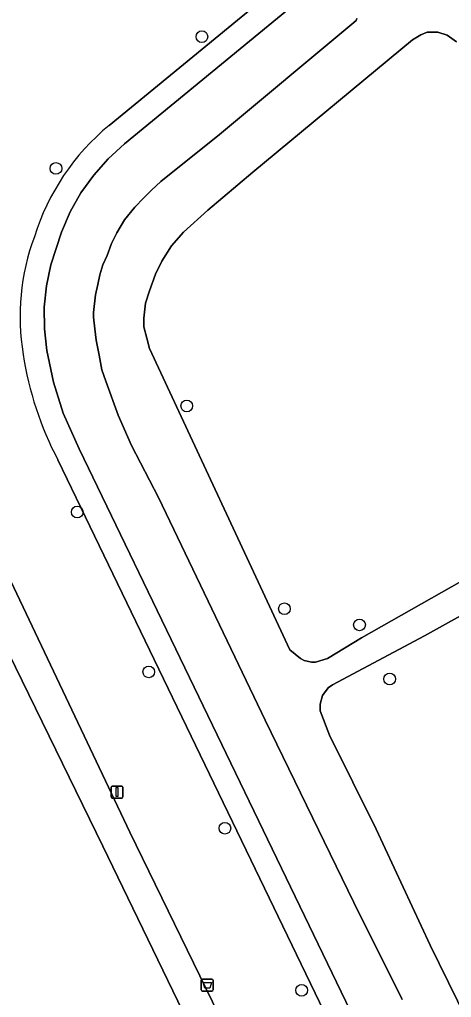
# Model space of a CAD drawing. Extents: x 163008 to 163854, y 382777 to 383982.
# Drawn here: x 163372.4 to 163408.4, y 383111.3 to 383192.9 of the extents above; entities that cross this region are included whole.
import ezdxf

# ---------------------------------------------------------------- set-up
doc = ezdxf.new("R2010")
doc.units = 0
for name, color, linetype in [('IMGEO_Afvalbak', 7, 'Continuous'), ('IMGEO_Boom', 7, 'Continuous'), ('IMGEO_Groenvoorziening', 7, 'Continuous'), ('IMGEO_Hek', 7, 'Continuous'), ('IMGEO_Lichtmast', 7, 'Continuous'), ('IMGEO_Voetpad_gesloten', 7, 'Continuous')]:
    doc.layers.add(name, color=color, linetype=linetype)

msp = doc.modelspace()

# ---------------------------------------------------------------- linework, layer by layer
at = {"layer": 'IMGEO_Afvalbak'}
for p, q in [((163387.572, 383111.974), (163387.572, 383112.774)), ((163387.572, 383112.774), (163387.572, 383111.974)), ((163387.672, 383112.874), (163388.462, 383112.874)), ((163388.462, 383112.874), (163387.672, 383112.874)), ((163388.562, 383112.774), (163388.562, 383111.974)), ((163388.562, 383111.974), (163388.562, 383112.774)), ((163388.462, 383111.874), (163387.672, 383111.874)), ((163387.672, 383111.874), (163388.462, 383111.874))]:
    msp.add_line(p, q, dxfattribs=at)
msp.add_lwpolyline([(163387.715, 383112.588), (163388.419, 383112.588), (163388.27, 383112.118), (163387.864, 383112.118), (163387.715, 383112.588)], dxfattribs=at)
for centre, start, end in [((163387.672, 383112.774), 90, 180), ((163387.672, 383112.774), 90, 180), ((163388.462, 383112.774), 0, 90), ((163388.462, 383112.774), 360, 90), ((163387.672, 383111.974), 180, 270), ((163387.672, 383111.974), 180, 270), ((163388.462, 383111.974), 270, 0), ((163388.462, 383111.974), 270, 0)]:
    msp.add_arc(centre, 0.1, start, end, dxfattribs=at)
at = {"layer": 'IMGEO_Boom'}
for centre in [(163387.62, 383191.449), (163375.449, 383180.463), (163386.361, 383160.66), (163377.222, 383151.811), (163394.505, 383143.744), (163400.762, 383142.399), (163383.19, 383138.483), (163403.28, 383137.887), (163389.539, 383125.444), (163395.937, 383111.934)]:
    msp.add_circle(centre, 0.489, dxfattribs=at)
at = {"layer": 'IMGEO_Groenvoorziening'}
for points in [[(163381.156, 383182.504), (163398.136, 383196.475), (163400.619, 383199.02), (163401.611, 383200.174), (163402.185, 383201.047), (163402.665, 383201.976), (163403.135, 383203.24), (163406.245, 383222.96), (163404.265, 383223.248), (163401.179, 383203.681)], [(163411.138, 383222.249), (163406.245, 383222.96), (163403.135, 383203.24), (163402.665, 383201.976), (163402.185, 383201.047), (163401.611, 383200.174), (163400.619, 383199.02), (163398.136, 383196.475), (163381.156, 383182.504), (163379.809, 383181.273), (163378.598, 383179.908), (163377.536, 383178.423), (163376.635, 383176.836), (163375.905, 383175.163), (163375.009, 383172.417), (163374.649, 383170.667), (163374.473, 383168.889), (163374.484, 383167.102), (163374.69, 383165.276), (163375.233, 383162.634), (163376.05, 383160.062), (163377.399, 383157.07), (163404.994, 383099.886), (163435.674, 383035.631)], [(163395.698, 383222.315), (163389.202, 383216.288), (163366.851, 383195.13), (163359.802, 383148.105), (163371.694, 383146.049), (163381.62, 383125.121), (163405.508, 383076.069), (163416.383, 383053.546), (163431.021, 383023.774), (163443.083, 383020.345), (163442.951, 383020.615), (163436.817, 383033.173)], [(163399.196, 383200.426), (163396.78, 383197.949), (163379.885, 383184.048)], [(163379.885, 383184.048), (163396.78, 383197.949), (163399.196, 383200.426)], [(163404.319, 383111.174), (163400.291, 383119.261), (163392.889, 383134.446), (163384.007, 383153.02), (163381.759, 383157.363), (163380.646, 383159.882), (163379.596, 383162.728), (163379.269, 383163.681), (163379.041, 383164.898), (163378.812, 383166.145), (163378.688, 383167.079), (163378.574, 383168.058), (163378.574, 383168.445), (163378.759, 383169.913), (163378.947, 383170.788), (163379.121, 383171.599), (163379.365, 383172.413), (163379.714, 383173.217), (163380.094, 383174.213), (163380.519, 383175.086), (163381.172, 383176.17), (163382.024, 383177.234), (163382.783, 383178.011), (163383.413, 383178.655), (163384.187, 383179.368), (163389.076, 383183.28), (163400.12, 383192.488), (163400.482, 383192.803), (163400.548, 383192.967)], [(163408.845, 383191.015), (163408.064, 383191.57), (163407.31, 383191.833), (163406.822, 383191.833), (163406.394, 383191.833), (163405.884, 383191.61), (163405.175, 383191.182), (163391.875, 383180.142), (163388.115, 383176.977), (163386.094, 383175.142), (163385.099, 383174.008), (163384.289, 383172.732), (163383.75, 383171.654), (163383.243, 383170.26), (163382.911, 383169.216), (163382.766, 383167.987), (163382.766, 383167.264), (163383.022, 383166.315), (163383.252, 383165.458), (163394.955, 383140.321), (163395.838, 383139.611), (163396.145, 383139.443), (163396.76, 383139.304), (163397.092, 383139.304), (163398.085, 383139.605), (163400.933, 383141.327), (163427.609, 383156.446)], [(163375.613, 383156.166), (163403.19, 383099.02), (163434.243, 383033.983), (163435.674, 383035.631), (163404.994, 383099.886), (163377.399, 383157.07), (163376.05, 383160.062), (163375.233, 383162.634), (163374.69, 383165.276), (163374.484, 383167.102), (163374.473, 383168.889), (163374.649, 383170.667), (163375.009, 383172.417), (163375.905, 383175.163), (163376.635, 383176.836), (163377.536, 383178.423), (163378.598, 383179.908), (163379.809, 383181.273), (163381.156, 383182.504)], [(163436.817, 383033.173), (163434.243, 383033.983), (163403.19, 383099.02), (163375.613, 383156.166)], [(163428.908, 383154.104), (163406.174, 383141.499), (163398.513, 383137.396), (163398.14, 383137.164), (163397.675, 383136.528), (163397.473, 383135.801), (163397.473, 383135.245), (163398.261, 383133.201), (163402.145, 383125.374), (163406.651, 383115.702), (163413.5, 383101.778)]]:
    msp.add_lwpolyline(points, dxfattribs=at)
msp.add_lwpolyline([(163379.347, 383123.954), (163369.796, 383143.5), (163359.394, 383145.384), (163349.687, 383080.612), (163353.657, 383079.124), (163352.328, 383029.091), (163395.747, 383049.753), (163397.081, 383050.39), (163388.612, 383067.644), (163403.1, 383074.902)], close=True, dxfattribs=at)
for centre, radius, start, end in [((163392.215, 383169.044), 19.42, 129.41163, 162.86995), ((163392.215, 383169.044), 19.42, 129.41163, 162.86995), ((163391.519, 383168.1), 19.066, 159.54268, 189.48069), ((163391.519, 383168.1), 19.066, 159.54268, 189.48069), ((163400.137, 383169.125), 27.737, 188.63659, 207.8537), ((163400.137, 383169.125), 27.737, 188.63659, 207.8537)]:
    msp.add_arc(centre, radius, start, end, dxfattribs=at)
at = {"layer": 'IMGEO_Hek'}
msp.add_lwpolyline([(163435.674, 383035.631), (163404.994, 383099.886), (163377.399, 383157.07), (163376.05, 383160.062), (163375.233, 383162.634), (163374.69, 383165.276), (163374.484, 383167.102), (163374.473, 383168.889), (163374.649, 383170.667), (163375.009, 383172.417), (163375.905, 383175.163), (163376.635, 383176.836), (163377.536, 383178.423), (163378.598, 383179.908), (163379.809, 383181.273), (163381.156, 383182.504), (163398.136, 383196.475), (163400.619, 383199.02), (163401.611, 383200.174), (163402.185, 383201.047), (163402.665, 383201.976), (163403.135, 383203.24), (163406.245, 383222.96)], dxfattribs=at)
at = {"layer": 'IMGEO_Lichtmast'}
for p, q in [((163380.048, 383128.06), (163380.048, 383128.86)), ((163380.048, 383128.86), (163380.048, 383128.06)), ((163380.148, 383128.96), (163380.938, 383128.96)), ((163380.938, 383128.96), (163380.148, 383128.96)), ((163381.038, 383128.86), (163381.038, 383128.06)), ((163381.038, 383128.06), (163381.038, 383128.86)), ((163380.938, 383127.96), (163380.148, 383127.96)), ((163380.148, 383127.96), (163380.938, 383127.96))]:
    msp.add_line(p, q, dxfattribs=at)
msp.add_lwpolyline([(163380.468, 383128.835), (163380.618, 383128.835), (163380.618, 383128.085), (163380.468, 383128.085), (163380.468, 383128.835)], dxfattribs=at)
for centre, start, end in [((163380.148, 383128.86), 90, 180), ((163380.148, 383128.86), 90, 180), ((163380.938, 383128.86), 0, 90), ((163380.938, 383128.86), 360, 90), ((163380.148, 383128.06), 180, 270), ((163380.148, 383128.06), 180, 270), ((163380.938, 383128.06), 270, 0), ((163380.938, 383128.06), 270, 0)]:
    msp.add_arc(centre, 0.1, start, end, dxfattribs=at)
at = {"layer": 'IMGEO_Voetpad_gesloten'}
for points in [[(163400.548, 383192.967), (163400.482, 383192.803), (163400.12, 383192.488), (163389.076, 383183.28), (163384.187, 383179.368), (163383.413, 383178.655), (163382.783, 383178.011), (163382.024, 383177.234), (163381.172, 383176.17), (163380.519, 383175.086), (163380.094, 383174.213), (163379.714, 383173.217), (163379.365, 383172.413), (163379.121, 383171.599), (163378.947, 383170.788), (163378.759, 383169.913), (163378.574, 383168.445), (163378.574, 383168.058), (163378.688, 383167.079), (163378.812, 383166.145), (163379.041, 383164.898), (163379.269, 383163.681), (163379.596, 383162.728), (163380.646, 383159.882), (163381.759, 383157.363), (163384.007, 383153.02), (163392.889, 383134.446), (163400.291, 383119.261), (163404.319, 383111.174)], [(163427.609, 383156.446), (163400.933, 383141.327), (163398.085, 383139.605), (163397.092, 383139.304), (163396.76, 383139.304), (163396.145, 383139.443), (163395.838, 383139.611), (163394.955, 383140.321), (163383.252, 383165.458), (163383.022, 383166.315), (163382.766, 383167.264), (163382.766, 383167.987), (163382.911, 383169.216), (163383.243, 383170.26), (163383.75, 383171.654), (163384.289, 383172.732), (163385.099, 383174.008), (163386.094, 383175.142), (163388.115, 383176.977), (163391.875, 383180.142), (163405.175, 383191.182), (163405.884, 383191.61), (163406.394, 383191.833), (163406.822, 383191.833), (163407.31, 383191.833), (163408.064, 383191.57), (163408.845, 383191.015)], [(163413.5, 383101.778), (163406.651, 383115.702), (163402.145, 383125.374), (163398.261, 383133.201), (163397.473, 383135.245), (163397.473, 383135.801), (163397.675, 383136.528), (163398.14, 383137.164), (163398.513, 383137.396), (163406.174, 383141.499), (163428.908, 383154.104)]]:
    msp.add_lwpolyline(points, dxfattribs=at)
msp.add_lwpolyline([(163405.508, 383076.069), (163381.62, 383125.121), (163371.694, 383146.049), (163359.802, 383148.105), (163359.394, 383145.384), (163369.796, 383143.5), (163379.347, 383123.954), (163403.1, 383074.902)], close=True, dxfattribs=at)

doc.saveas('drawing.dxf')
